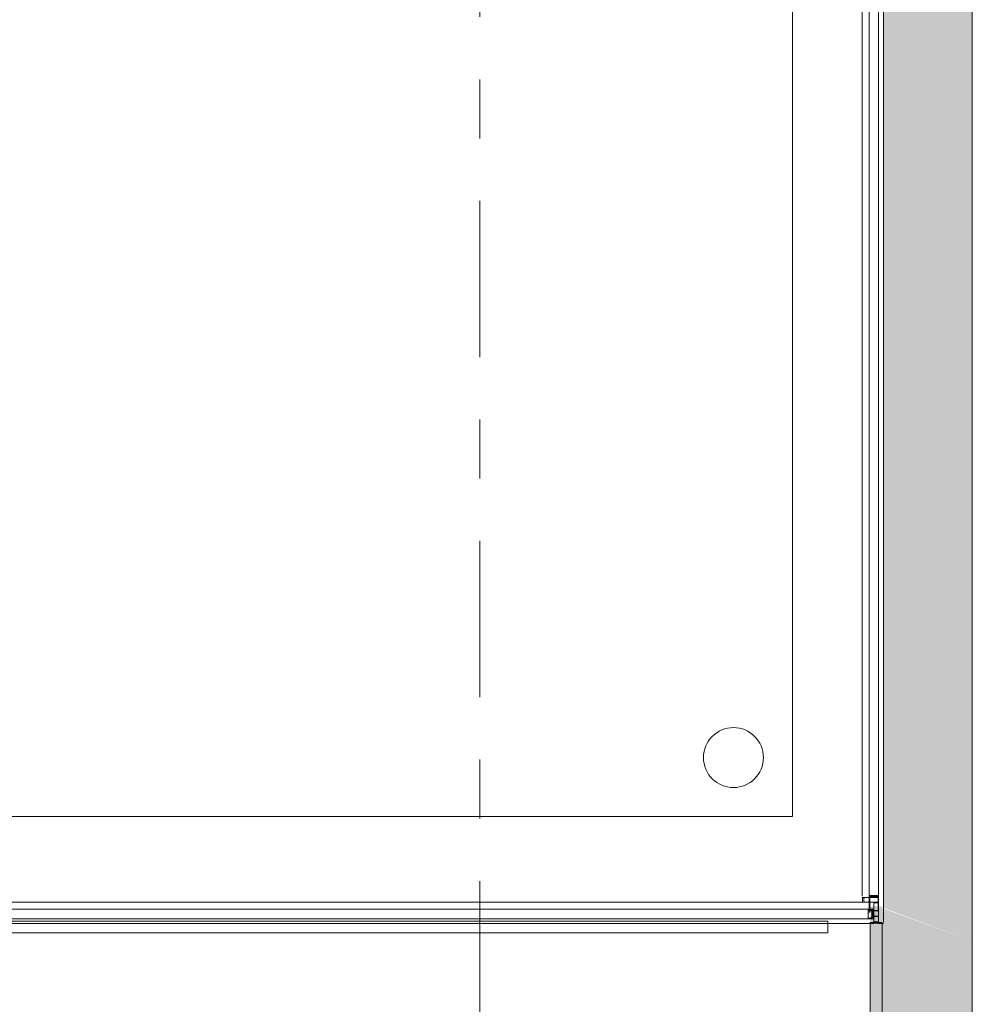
# Model space of a CAD drawing. Header units: metres. Extents: x -3.6 to 84.5, y -11 to 16.8.
# Tile 562 of 656: x 60.9 to 62.6, y -3 to -1.4. Entities that reach past the tile are written whole.
import ezdxf

# ---------------------------------------------------------------- set-up
doc = ezdxf.new("R2010")
doc.units = ezdxf.units.M
doc.header["$MEASUREMENT"] = 0
doc.linetypes.add('Strichlinie doppelt', pattern=[0.546806, 0.264583, -0.105833, 0.070556, -0.105833])
for name, color, linetype in [('301 - Elemente.Linie', 7, 'Continuous'), ('302 - Elemente.Schraffur', 7, 'Continuous'), ('451 - Universal.Achsen Raster', 7, 'Continuous')]:
    doc.layers.add(name, color=color, linetype=linetype)

msp = doc.modelspace()

# ---------------------------------------------------------------- hatches: boundary and pattern name
at = {"layer": '302 - Elemente.Schraffur', "linetype": 'Continuous', "lineweight": 0, "true_color": 0x4b4532}
for points in [[(62.415, 5.1), (62.415, -2.875), (62.565, -2.931), (62.565, 5.1)], [(62.392, -2.872), (62.392, -2.8993), (62.412, -2.8993), (62.412, -2.872)], [(62.412, -2.875), (62.412, -7.92), (62.565, -7.92), (62.565, -2.931)]]:
    msp.add_hatch(color=49, dxfattribs=at).paths.add_polyline_path(points)
at = {"layer": '302 - Elemente.Schraffur', "linetype": 'Continuous', "lineweight": 13}
h = msp.add_hatch(dxfattribs=at)
h.set_pattern_fill('Dielenboden_0001', style=0, pattern_type=2)
h.set_pattern_definition([(0, (0, 0), (0, 0.152), [])])
h.paths.add_polyline_path([(60.5158, -2.917), (62.32, -2.917), (62.32, -2.897), (60.5158, -2.897)])
at = {"layer": '302 - Elemente.Schraffur', "linetype": 'Continuous', "lineweight": 0, "true_color": 0x3f3f54}
msp.add_hatch(color=149, dxfattribs=at).paths.add_polyline_path([(62.392, -2.8993), (62.392, -7.92), (62.412, -7.92), (62.412, -2.8993)])

# ---------------------------------------------------------------- linework, layer by layer
at = {"layer": '301 - Elemente.Linie', "color": 7, "linetype": 'Continuous', "lineweight": 13}
msp.add_line((62.565, 5.1), (62.565, -7.92), dxfattribs=at)
at = {"layer": '301 - Elemente.Linie', "color": 7, "linetype": 'Continuous', "lineweight": 5}
for p, q in [((62.3782, -0.4795), (62.3782, -2.855)), ((62.3902, -2.855), (62.3902, -0.4795)), ((62.3902, -0.4795), (62.3902, -2.855)), ((62.4062, -2.899), (62.4062, -0.4795)), ((62.4062, -0.4795), (62.4062, -2.855)), ((62.4142, -2.899), (62.4142, -0.4795)), ((62.4142, -0.4795), (62.4142, -2.855)), ((62.3902, -2.8525), (62.3907, -2.882)), ((62.3903, -2.8529), (62.3904, -2.8529)), ((62.3907, -2.8823), (62.3911, -2.8526)), ((62.4054, -2.8525), (62.4057, -2.8529)), ((62.4056, -2.8529), (62.4056, -2.8529)), ((62.4057, -2.8525), (62.4062, -2.882)), ((62.3982, -2.865), (60.587, -2.865)), ((62.3482, -2.864), (62.3483, -2.864)), ((62.3482, -2.864), (62.3483, -2.864)), ((62.3482, -2.864), (62.3483, -2.864)), ((62.3482, -2.864), (62.3483, -2.864)), ((62.3782, -2.857), (62.3902, -2.857)), ((62.3822, -2.857), (62.3782, -2.857)), ((62.3782, -2.865), (62.3822, -2.865)), ((62.3822, -2.857), (62.3889, -2.857)), ((62.3889, -2.865), (62.3822, -2.865)), ((62.3906, -2.8537), (62.3902, -2.8532)), ((62.3902, -2.857), (62.3902, -2.8535)), ((62.3902, -2.8535), (62.3902, -2.8795)), ((62.3903, -2.8535), (62.3904, -2.8535)), ((62.3903, -2.8541), (62.3904, -2.8541)), ((62.3903, -2.8542), (62.3904, -2.8542)), ((62.3903, -2.8548), (62.3904, -2.8548)), ((62.3903, -2.8554), (62.3904, -2.8554)), ((62.3903, -2.856), (62.3904, -2.856)), ((62.3903, -2.8567), (62.3904, -2.8567)), ((62.3907, -2.8535), (62.3907, -2.8537)), ((62.3907, -2.8795), (62.3907, -2.8535)), ((62.3907, -2.8537), (62.3907, -2.8797)), ((62.3907, -2.8642), (62.3907, -2.8578)), ((62.3909, -2.8542), (62.3925, -2.8538)), ((62.3925, -2.8538), (62.3909, -2.8542)), ((62.391, -2.8532), (62.391, -2.8532)), ((62.391, -2.8538), (62.391, -2.8538)), ((62.391, -2.8545), (62.391, -2.8545)), ((62.391, -2.8546), (62.391, -2.8546)), ((62.391, -2.8551), (62.391, -2.8551)), ((62.391, -2.8557), (62.391, -2.8557)), ((62.391, -2.8564), (62.391, -2.8564)), ((62.3911, -2.8537), (62.3911, -2.8797)), ((62.3927, -2.8535), (62.3912, -2.854)), ((62.3915, -2.857), (62.4054, -2.857)), ((62.4054, -2.865), (62.3915, -2.865)), ((62.3916, -2.8535), (62.3917, -2.8535)), ((62.3916, -2.8541), (62.3917, -2.8541)), ((62.3916, -2.8548), (62.3917, -2.8548)), ((62.3916, -2.8554), (62.3917, -2.8554)), ((62.3916, -2.856), (62.3917, -2.856)), ((62.3922, -2.8538), (62.3923, -2.8538)), ((62.3922, -2.8545), (62.3923, -2.8545)), ((62.3922, -2.8551), (62.3923, -2.8551)), ((62.3922, -2.8557), (62.3923, -2.8557)), ((62.3922, -2.8564), (62.3923, -2.8564)), ((62.3929, -2.8541), (62.3929, -2.8541)), ((62.3929, -2.8548), (62.3929, -2.8548)), ((62.3929, -2.8554), (62.3929, -2.8554)), ((62.3929, -2.856), (62.3929, -2.856)), ((62.4034, -2.8536), (62.393, -2.8536)), ((62.393, -2.854), (62.4034, -2.854)), ((62.4034, -2.854), (62.393, -2.854)), ((62.3935, -2.8545), (62.3936, -2.8545)), ((62.3935, -2.8551), (62.3936, -2.8551)), ((62.3935, -2.8557), (62.3936, -2.8557)), ((62.3941, -2.8536), (62.3944, -2.854)), ((62.3941, -2.8541), (62.3942, -2.8541)), ((62.3941, -2.8548), (62.3942, -2.8548)), ((62.3941, -2.8554), (62.3942, -2.8554)), ((62.3948, -2.8545), (62.3948, -2.8545)), ((62.3948, -2.8551), (62.3948, -2.8551)), ((62.3948, -2.8557), (62.3948, -2.8557)), ((62.3954, -2.8541), (62.3955, -2.8541)), ((62.3954, -2.8548), (62.3955, -2.8548)), ((62.3954, -2.8554), (62.3955, -2.8554)), ((62.3961, -2.8545), (62.3961, -2.8545)), ((62.3961, -2.8551), (62.3961, -2.8551)), ((62.3967, -2.8541), (62.3967, -2.8541)), ((62.3967, -2.8548), (62.3967, -2.8548)), ((62.3967, -2.8554), (62.3967, -2.8554)), ((62.3973, -2.8545), (62.3974, -2.8545)), ((62.3973, -2.8551), (62.3974, -2.8551)), ((62.3977, -2.8536), (62.398, -2.854)), ((62.398, -2.8541), (62.398, -2.8541)), ((62.398, -2.8548), (62.398, -2.8548)), ((62.398, -2.8554), (62.398, -2.8554)), ((62.3982, -2.865), (62.3982, -2.877)), ((62.3982, -2.8878), (62.3982, -2.8668)), ((62.3986, -2.8545), (62.3986, -2.8545)), ((62.3986, -2.8551), (62.3986, -2.8551)), ((62.399, -2.866), (62.4054, -2.866)), ((62.3992, -2.8541), (62.3993, -2.8541)), ((62.3992, -2.8548), (62.3993, -2.8548)), ((62.3992, -2.8554), (62.3993, -2.8554)), ((62.3999, -2.8545), (62.3999, -2.8545)), ((62.3999, -2.8551), (62.3999, -2.8551)), ((62.4005, -2.8541), (62.4005, -2.8541)), ((62.4005, -2.8548), (62.4005, -2.8548)), ((62.4005, -2.8554), (62.4005, -2.8554)), ((62.4011, -2.8545), (62.4012, -2.8545)), ((62.4011, -2.8551), (62.4012, -2.8551)), ((62.4011, -2.8557), (62.4012, -2.8557)), ((62.4013, -2.8536), (62.4016, -2.854)), ((62.4018, -2.8541), (62.4018, -2.8541)), ((62.4018, -2.8548), (62.4018, -2.8548)), ((62.4018, -2.8554), (62.4018, -2.8554)), ((62.4024, -2.8545), (62.4025, -2.8545)), ((62.4024, -2.8551), (62.4025, -2.8551)), ((62.4024, -2.8557), (62.4025, -2.8557)), ((62.403, -2.8541), (62.4031, -2.8541)), ((62.403, -2.8548), (62.4031, -2.8548)), ((62.403, -2.8554), (62.4031, -2.8554)), ((62.403, -2.856), (62.4031, -2.856)), ((62.4052, -2.854), (62.4037, -2.8535)), ((62.4037, -2.8545), (62.4037, -2.8545)), ((62.4037, -2.8551), (62.4037, -2.8551)), ((62.4037, -2.8557), (62.4037, -2.8557)), ((62.4039, -2.8538), (62.4055, -2.8542)), ((62.4055, -2.8542), (62.4039, -2.8538)), ((62.4042, -2.853), (62.4045, -2.8532)), ((62.4043, -2.8535), (62.4044, -2.8535)), ((62.4043, -2.8541), (62.4044, -2.8541)), ((62.4043, -2.8548), (62.4044, -2.8548)), ((62.4043, -2.8554), (62.4044, -2.8554)), ((62.4043, -2.856), (62.4044, -2.856)), ((62.4049, -2.8532), (62.405, -2.8532)), ((62.4049, -2.8538), (62.405, -2.8538)), ((62.4049, -2.8545), (62.405, -2.8545)), ((62.4049, -2.8551), (62.405, -2.8551)), ((62.4049, -2.8557), (62.405, -2.8557)), ((62.4049, -2.8564), (62.405, -2.8564)), ((62.4054, -2.8797), (62.4054, -2.8537)), ((62.4056, -2.8535), (62.4056, -2.8535)), ((62.4056, -2.8541), (62.4056, -2.8541)), ((62.4056, -2.8542), (62.4056, -2.8542)), ((62.4056, -2.8548), (62.4056, -2.8548)), ((62.4056, -2.8554), (62.4056, -2.8554)), ((62.4056, -2.856), (62.4056, -2.856)), ((62.4056, -2.8567), (62.4056, -2.8567)), ((62.4061, -2.8537), (62.4057, -2.8532)), ((62.4057, -2.8537), (62.4057, -2.8535)), ((62.4057, -2.8535), (62.4057, -2.8795)), ((62.4057, -2.8797), (62.4057, -2.8537)), ((62.4062, -2.8535), (62.4062, -2.857)), ((62.4062, -2.8795), (62.4062, -2.8535)), ((62.4062, -2.8578), (62.4062, -2.8642)), ((62.4062, -2.8668), (62.4062, -2.8878)), ((62.4142, -2.865), (62.4143, -2.865)), ((62.4142, -2.865), (62.4143, -2.865)), ((60.587, -2.877), (62.3982, -2.877)), ((62.3982, -2.877), (60.587, -2.877)), ((62.3882, -2.874), (62.3883, -2.874)), ((62.3882, -2.874), (62.3883, -2.874)), ((62.3882, -2.874), (62.3883, -2.874)), ((62.3882, -2.874), (62.3883, -2.874)), ((62.3882, -2.8782), (62.3882, -2.8795)), ((62.3882, -2.8795), (62.3885, -2.8797)), ((62.3885, -2.8797), (62.3882, -2.88)), ((62.3882, -2.88), (62.3882, -2.8845)), ((62.3882, -2.8814), (62.3886, -2.8818)), ((62.3882, -2.8855), (62.3882, -2.89)), ((62.3883, -2.8779), (62.3886, -2.8782)), ((62.3884, -2.8852), (62.3887, -2.8855)), ((62.3886, -2.8782), (62.3886, -2.8843)), ((62.3886, -2.8857), (62.3886, -2.8917)), ((62.3927, -2.877), (62.3887, -2.877)), ((62.3887, -2.8775), (62.3927, -2.8775)), ((62.3894, -2.8775), (62.3889, -2.877)), ((62.3929, -2.8775), (62.389, -2.8775)), ((62.3929, -2.8779), (62.389, -2.8779)), ((62.3899, -2.877), (62.3894, -2.8775)), ((62.3907, -2.8802), (62.3902, -2.8797)), ((62.3902, -2.8807), (62.3907, -2.8802)), ((62.3907, -2.882), (62.3902, -2.8815)), ((62.3912, -2.8775), (62.3907, -2.877)), ((62.3911, -2.8791), (62.3914, -2.8794)), ((62.3917, -2.877), (62.3912, -2.8775)), ((62.3915, -2.8775), (62.3918, -2.8779)), ((62.3915, -2.879), (62.3927, -2.879)), ((62.3915, -2.8794), (62.3976, -2.8794)), ((62.3929, -2.8774), (62.3925, -2.877)), ((62.3982, -2.877), (62.3927, -2.877)), ((62.3927, -2.8775), (62.3929, -2.8775)), ((62.3927, -2.879), (62.393, -2.8792)), ((62.393, -2.8792), (62.3932, -2.879)), ((62.3947, -2.8795), (62.3932, -2.878)), ((62.3932, -2.879), (62.3977, -2.879)), ((62.3934, -2.8777), (62.395, -2.8793)), ((62.395, -2.8793), (62.3934, -2.8777)), ((62.3935, -2.8771), (62.3935, -2.8771)), ((62.3938, -2.8778), (62.3938, -2.8778)), ((62.3941, -2.8771), (62.3941, -2.8771)), ((62.3944, -2.8778), (62.3945, -2.8778)), ((62.3946, -2.879), (62.395, -2.8794)), ((62.3947, -2.8771), (62.3948, -2.8771)), ((62.3947, -2.8784), (62.3948, -2.8784)), ((62.3949, -2.8902), (62.3949, -2.8798)), ((62.3949, -2.8809), (62.3952, -2.8812)), ((62.3949, -2.8845), (62.3952, -2.8848)), ((62.395, -2.8778), (62.3951, -2.8778)), ((62.395, -2.879), (62.3951, -2.879)), ((62.3952, -2.8798), (62.3952, -2.8902)), ((62.3952, -2.8902), (62.3952, -2.8798)), ((62.3954, -2.8771), (62.3954, -2.8771)), ((62.3954, -2.8784), (62.3954, -2.8784)), ((62.3954, -2.8797), (62.3954, -2.8797)), ((62.3954, -2.8809), (62.3954, -2.8809)), ((62.3954, -2.8822), (62.3954, -2.8822)), ((62.3954, -2.8835), (62.3954, -2.8835)), ((62.3954, -2.8847), (62.3954, -2.8847)), ((62.3954, -2.886), (62.3954, -2.886)), ((62.3957, -2.8778), (62.3957, -2.8778)), ((62.3957, -2.879), (62.3957, -2.879)), ((62.3957, -2.8803), (62.3957, -2.8803)), ((62.3957, -2.8816), (62.3957, -2.8816)), ((62.3957, -2.8828), (62.3957, -2.8828)), ((62.3957, -2.8841), (62.3957, -2.8841)), ((62.3957, -2.8854), (62.3957, -2.8854)), ((62.396, -2.8771), (62.396, -2.8771)), ((62.396, -2.8784), (62.396, -2.8784)), ((62.396, -2.8797), (62.396, -2.8797)), ((62.396, -2.8809), (62.396, -2.8809)), ((62.396, -2.8822), (62.396, -2.8822)), ((62.396, -2.8835), (62.396, -2.8835)), ((62.396, -2.8847), (62.396, -2.8847)), ((62.396, -2.886), (62.396, -2.886)), ((62.3963, -2.8778), (62.3964, -2.8778)), ((62.3963, -2.879), (62.3964, -2.879)), ((62.3963, -2.8803), (62.3964, -2.8803)), ((62.3963, -2.8816), (62.3964, -2.8816)), ((62.3963, -2.8828), (62.3964, -2.8828)), ((62.3963, -2.8841), (62.3964, -2.8841)), ((62.3963, -2.8854), (62.3964, -2.8854)), ((62.3966, -2.8771), (62.3967, -2.8771)), ((62.3966, -2.8784), (62.3967, -2.8784)), ((62.3966, -2.8797), (62.3967, -2.8797)), ((62.3966, -2.8809), (62.3967, -2.8809)), ((62.3966, -2.8822), (62.3967, -2.8822)), ((62.3966, -2.8835), (62.3967, -2.8835)), ((62.3966, -2.8847), (62.3967, -2.8847)), ((62.3966, -2.886), (62.3967, -2.886)), ((62.3969, -2.8778), (62.397, -2.8778)), ((62.3969, -2.879), (62.397, -2.879)), ((62.3969, -2.8803), (62.397, -2.8803)), ((62.3969, -2.8816), (62.397, -2.8816)), ((62.3973, -2.8771), (62.3973, -2.8771)), ((62.3973, -2.8784), (62.3973, -2.8784)), ((62.3973, -2.8797), (62.3973, -2.8797)), ((62.3976, -2.8778), (62.3976, -2.8778)), ((62.3976, -2.879), (62.3976, -2.879)), ((62.3979, -2.8771), (62.3979, -2.8771)), ((62.3984, -2.8792), (62.3987, -2.8795)), ((62.3987, -2.879), (62.4032, -2.879)), ((62.3989, -2.8794), (62.405, -2.8794)), ((62.4018, -2.879), (62.4022, -2.8794)), ((62.4032, -2.879), (62.4035, -2.8792)), ((62.4035, -2.8792), (62.4037, -2.879)), ((62.4037, -2.879), (62.405, -2.879)), ((62.4062, -2.8802), (62.4057, -2.8797)), ((62.4057, -2.8807), (62.4062, -2.8802)), ((62.4062, -2.882), (62.4057, -2.8815)), ((60.587, -2.893), (62.3982, -2.893)), ((62.3982, -2.893), (60.587, -2.893)), ((60.587, -2.901), (62.3982, -2.901)), ((62.3982, -2.901), (60.587, -2.901)), ((62.3782, -2.901), (62.3783, -2.901)), ((62.3782, -2.901), (62.3783, -2.901)), ((62.3882, -2.8886), (62.3886, -2.889)), ((62.3882, -2.89), (62.3885, -2.8902)), ((62.3885, -2.8902), (62.3882, -2.8905)), ((62.3882, -2.8905), (62.3882, -2.8917)), ((62.3927, -2.8925), (62.3887, -2.8925)), ((62.3887, -2.893), (62.3927, -2.893)), ((62.3894, -2.893), (62.3889, -2.8925)), ((62.389, -2.8921), (62.3929, -2.8921)), ((62.389, -2.8925), (62.3929, -2.8925)), ((62.3899, -2.8925), (62.3894, -2.893)), ((62.3912, -2.893), (62.3907, -2.8925)), ((62.3917, -2.8925), (62.3912, -2.893)), ((62.3918, -2.8921), (62.3921, -2.8925)), ((62.3929, -2.8929), (62.3925, -2.8925)), ((62.3929, -2.8925), (62.3927, -2.8925)), ((62.3927, -2.893), (62.3982, -2.893)), ((62.3932, -2.892), (62.3947, -2.8905)), ((62.395, -2.8907), (62.3934, -2.8923)), ((62.3934, -2.8923), (62.395, -2.8907)), ((62.3935, -2.8924), (62.3935, -2.8924)), ((62.3941, -2.8924), (62.3941, -2.8924)), ((62.3942, -2.891), (62.3945, -2.8912)), ((62.3944, -2.8917), (62.3945, -2.8917)), ((62.3947, -2.8911), (62.3948, -2.8911)), ((62.3947, -2.8924), (62.3948, -2.8924)), ((62.3949, -2.888), (62.3952, -2.8884)), ((62.395, -2.8917), (62.3951, -2.8917)), ((62.3954, -2.8873), (62.3954, -2.8873)), ((62.3954, -2.8886), (62.3954, -2.8886)), ((62.3954, -2.8898), (62.3954, -2.8898)), ((62.3954, -2.8911), (62.3954, -2.8911)), ((62.3954, -2.8924), (62.3954, -2.8924)), ((62.3957, -2.8866), (62.3957, -2.8866)), ((62.3957, -2.8879), (62.3957, -2.8879)), ((62.3957, -2.8892), (62.3957, -2.8892)), ((62.3957, -2.8905), (62.3957, -2.8905)), ((62.3957, -2.8917), (62.3957, -2.8917)), ((62.396, -2.8873), (62.396, -2.8873)), ((62.396, -2.8886), (62.396, -2.8886)), ((62.396, -2.8898), (62.396, -2.8898)), ((62.396, -2.8911), (62.396, -2.8911)), ((62.396, -2.8924), (62.396, -2.8924)), ((62.3963, -2.8866), (62.3964, -2.8866)), ((62.3963, -2.8879), (62.3964, -2.8879)), ((62.3963, -2.8892), (62.3964, -2.8892)), ((62.3963, -2.8905), (62.3964, -2.8905)), ((62.3963, -2.8917), (62.3964, -2.8917)), ((62.3966, -2.8873), (62.3967, -2.8873)), ((62.3966, -2.8886), (62.3967, -2.8886)), ((62.3966, -2.8898), (62.3967, -2.8898)), ((62.3966, -2.8911), (62.3967, -2.8911)), ((62.3966, -2.8924), (62.3967, -2.8924)), ((62.3969, -2.8879), (62.397, -2.8879)), ((62.3969, -2.8892), (62.397, -2.8892)), ((62.3969, -2.8905), (62.397, -2.8905)), ((62.3969, -2.8917), (62.397, -2.8917)), ((62.3973, -2.8898), (62.3973, -2.8898)), ((62.3973, -2.8911), (62.3973, -2.8911)), ((62.3973, -2.8924), (62.3973, -2.8924)), ((62.3976, -2.8917), (62.3976, -2.8917)), ((62.3979, -2.8924), (62.3979, -2.8924)), ((62.3982, -2.8903), (62.3982, -2.897)), ((62.3982, -2.893), (62.3982, -2.901)), ((62.3982, -2.901), (62.3982, -2.897)), ((62.4054, -2.8886), (62.399, -2.8886)), ((62.4062, -2.897), (62.4062, -2.8903)), ((62.4062, -2.897), (62.4062, -2.901)), ((62.4062, -2.901), (62.4142, -2.901)), ((62.4182, -2.904), (62.4183, -2.904)), ((62.4182, -2.904), (62.4183, -2.904)), ((62.4182, -2.904), (62.4183, -2.904)), ((62.4182, -2.904), (62.4183, -2.904))]:
    msp.add_line(p, q, dxfattribs=at)
at = {"layer": '301 - Elemente.Linie', "color": 253, "linetype": 'Continuous', "lineweight": 13, "true_color": 0xafafaf}
msp.add_lwpolyline([(60.6026, -2.72), (62.26, -2.72), (62.26, -0.0894)], dxfattribs=at)
at = {"layer": '301 - Elemente.Linie', "color": 7, "linetype": 'Continuous', "lineweight": 18}
msp.add_circle((62.16, -2.62), 0.0508, dxfattribs=at)
at = {"layer": '301 - Elemente.Linie', "color": 7, "linetype": 'Continuous', "lineweight": 5}
for centre, radius, start, end in [((62.3669, -2.861), 0.012, 340.5288, 19.4712), ((62.3924, -2.861), 0.0115, 162.426, 197.574), ((62.3924, -2.861), 0.0115, 162.426, 197.574), ((62.3822, -2.8578), 0.000767, 90, 162.426), ((62.3822, -2.8578), 0.000767, 90, 162.426), ((62.3822, -2.8642), 0.000767, 197.574, 270), ((62.3822, -2.8642), 0.000767, 197.574, 270), ((62.3889, -2.8578), 0.000767, 17.574, 90), ((62.3889, -2.8642), 0.000767, 270, 342.426), ((62.3787, -2.861), 0.0115, 342.426, 17.574), ((62.3905, -2.8535), 0.00025, 180, 0), ((62.3905, -2.8535), 0.00025, 180, 0), ((62.3982, -2.8797), 0.024, 70.5647, 109.4353), ((62.3915, -2.8537), 0.00075, 180, 225), ((62.3915, -2.8537), 0.00075, 180, 225), ((62.3915, -2.8578), 0.0008, 90, 180), ((62.3915, -2.8642), 0.0008, 180, 270), ((62.3915, -2.8537), 0.00039, 180, 225), ((62.393, -2.8532), 0.00075, 225, 270), ((62.393, -2.8532), 0.00075, 225, 270), ((62.393, -2.8532), 0.00039, 225, 270), ((62.399, -2.8668), 0.0008, 90, 180), ((62.4034, -2.8532), 0.00039, 270, 315), ((62.4034, -2.8532), 0.00075, 270, 315), ((62.4034, -2.8532), 0.00075, 270, 315), ((62.405, -2.8537), 0.00039, 315, 0), ((62.4054, -2.8578), 0.0008, 0, 90), ((62.4054, -2.8642), 0.0008, 270, 0), ((62.4054, -2.8668), 0.0008, 0, 90), ((62.405, -2.8537), 0.00075, 315, 0), ((62.405, -2.8537), 0.00075, 315, 0), ((62.406, -2.8535), 0.00025, 180, 0), ((62.406, -2.8535), 0.00025, 180, 0), ((62.389, -2.8782), 0.00075, 90, 180), ((62.3878, -2.885), 0.00063, 307.0976, 52.9024), ((62.3887, -2.8772), 0.00025, 90, 270), ((62.389, -2.8782), 0.00039, 90, 180), ((62.3878, -2.885), 0.00099, 318.3721, 41.6279), ((62.3905, -2.8795), 0.00025, 0, 180), ((62.3915, -2.8797), 0.00075, 90, 180), ((62.3915, -2.8797), 0.00039, 90, 180), ((62.3927, -2.8772), 0.00025, 270, 90), ((62.3927, -2.8772), 0.00025, 270, 90), ((62.3929, -2.8782), 0.00075, 45, 90), ((62.3929, -2.8782), 0.00075, 45, 90), ((62.3929, -2.8782), 0.00039, 45, 90), ((62.3945, -2.8798), 0.00039, 0, 45), ((62.3945, -2.8798), 0.00075, 0, 45), ((62.3945, -2.8798), 0.00075, 0, 45), ((62.4209, -2.885), 0.024, 160.5647, 199.4353), ((62.3982, -2.8786), 0.00099, 228.3721, 311.6279), ((62.3982, -2.8786), 0.00063, 217.0976, 322.9024), ((62.405, -2.8797), 0.00075, 0, 90), ((62.405, -2.8797), 0.00039, 0, 90), ((62.406, -2.8795), 0.00025, 0, 180), ((62.389, -2.8917), 0.00075, 180, 270), ((62.3887, -2.8927), 0.00025, 90, 270), ((62.389, -2.8917), 0.00039, 180, 270), ((62.3927, -2.8927), 0.00025, 270, 90), ((62.3927, -2.8927), 0.00025, 270, 90), ((62.3929, -2.8917), 0.00039, 270, 315), ((62.3929, -2.8917), 0.00075, 270, 315), ((62.3929, -2.8917), 0.00075, 270, 315), ((62.3945, -2.8902), 0.00039, 315, 0), ((62.3945, -2.8902), 0.00075, 315, 0), ((62.3945, -2.8902), 0.00075, 315, 0), ((62.399, -2.8878), 0.0008, 180, 270), ((62.399, -2.8903), 0.000767, 107.574, 180), ((62.399, -2.897), 0.000767, 180, 252.426), ((62.399, -2.897), 0.000767, 180, 252.426), ((62.4022, -2.9123), 0.012, 70.5288, 109.4712), ((62.4022, -2.9005), 0.0115, 72.426, 107.574), ((62.4022, -2.8868), 0.0115, 252.426, 287.574), ((62.4022, -2.8868), 0.0115, 252.426, 287.574), ((62.4054, -2.8878), 0.0008, 270, 0), ((62.4054, -2.8903), 0.000767, 0, 72.426), ((62.4054, -2.897), 0.000767, 287.574, 0), ((62.4054, -2.897), 0.000767, 287.574, 0)]:
    msp.add_arc(centre, radius, start, end, dxfattribs=at)
at = {"layer": '302 - Elemente.Schraffur', "color": 7, "linetype": 'Continuous', "lineweight": 18}
msp.add_lwpolyline([(60.5158, -2.917), (62.32, -2.917), (62.32, -2.897), (60.5158, -2.897)], close=True, dxfattribs=at)
at = {"layer": '302 - Elemente.Schraffur', "color": 7, "linetype": 'Continuous', "lineweight": 9}
msp.add_lwpolyline([(62.392, -2.8993), (62.412, -2.8993), (62.412, -7.92), (62.392, -7.92)], close=True, dxfattribs=at)
at = {"layer": '451 - Universal.Achsen Raster', "color": 160, "linetype": 'Strichlinie doppelt', "lineweight": 9, "true_color": 0x3232ff}
msp.add_line((61.73, -10.585), (61.73, 16.355), dxfattribs=at)

doc.saveas('drawing.dxf')
